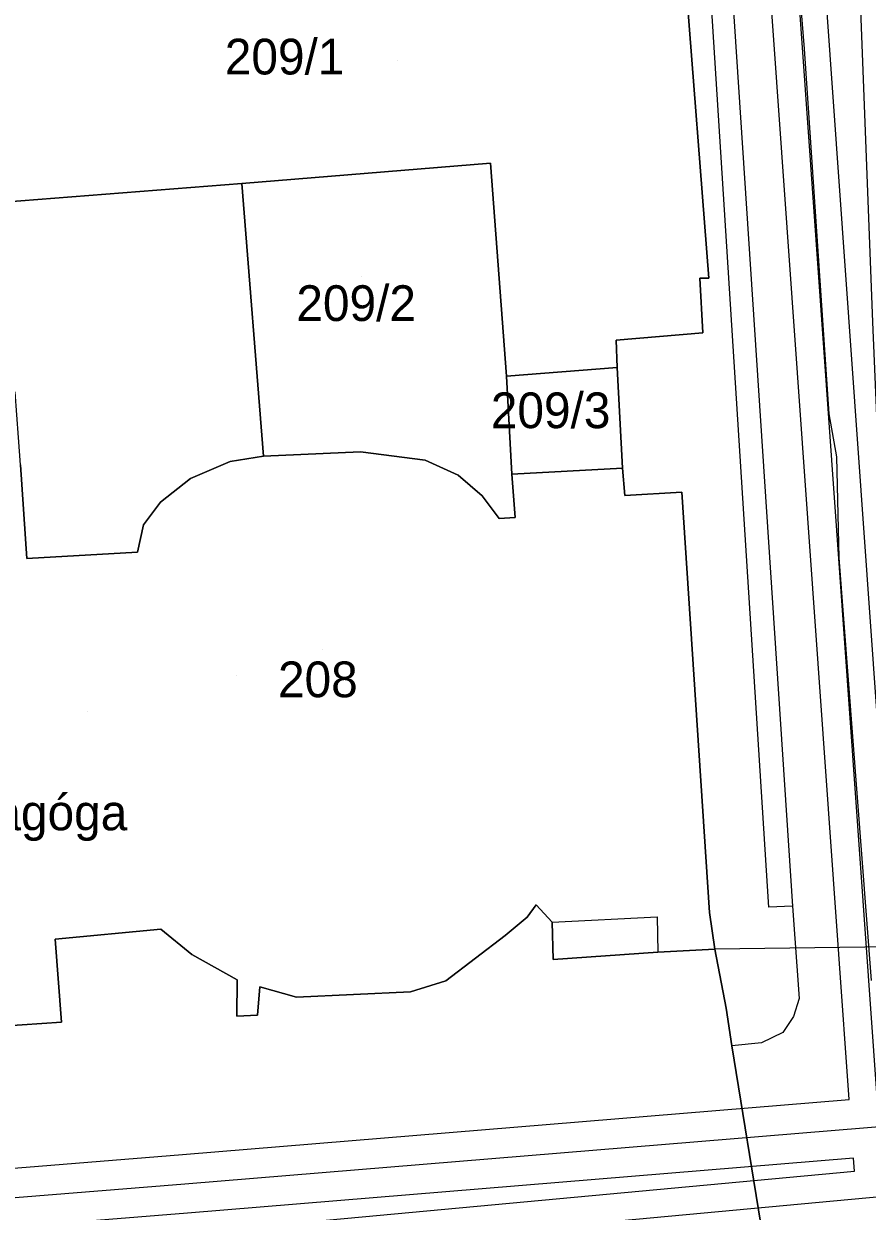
# Model space of a CAD drawing. Extents: x -263423 to -261326, y -1240067 to -1237864.
# Drawn here: x -263080.9 to -263033.7, y -1239967.1 to -1239900.6 of the extents above; entities that cross this region are included whole.
import ezdxf

# ---------------------------------------------------------------- set-up
doc = ezdxf.new("R2010")
doc.units = 0
for name, color, linetype in [('body_kn', 7, 'Continuous'), ('kladpar_druhypozemkov', 7, 'Continuous'), ('kladpar_hranice', 7, 'Continuous'), ('kladpar_parcelnecisla', 7, 'Continuous'), ('kladpar_plochy', 7, 'Continuous'), ('linie', 7, 'Continuous'), ('popisy', 7, 'Continuous'), ('tarchy_linie', 7, 'Continuous'), ('zappar_hrandruhpozemk', 7, 'Continuous'), ('znacky', 7, 'Continuous')]:
    doc.layers.add(name, color=color, linetype=linetype)

msp = doc.modelspace()

# ---------------------------------------------------------------- linework, layer by layer
at = {"layer": 'body_kn'}
for p, q in [((-263037.22, -1239901.99), (-263037.22, -1239901.99)), ((-263054.78, -1239908.4), (-263054.78, -1239908.4)), ((-263054.78, -1239908.4), (-263054.78, -1239908.4)), ((-263068.69, -1239909.54), (-263068.69, -1239909.54)), ((-263043.07, -1239914.83), (-263043.07, -1239914.83)), ((-263042.56, -1239914.83), (-263042.56, -1239914.83)), ((-263042.89, -1239917.89), (-263042.89, -1239917.89)), ((-263047.74, -1239918.31), (-263047.74, -1239918.31)), ((-263047.69, -1239919.84), (-263047.69, -1239919.84)), ((-263047.69, -1239919.84), (-263047.69, -1239919.84)), ((-263053.88, -1239920.32), (-263053.88, -1239920.32)), ((-263040.94, -1239922.75), (-263040.94, -1239922.75)), ((-263035.84, -1239922.42), (-263035.84, -1239922.42)), ((-263067.49, -1239924.79), (-263067.49, -1239924.79)), ((-263062.06, -1239924.56), (-263062.06, -1239924.56)), ((-263035.41, -1239924.83), (-263035.41, -1239924.83)), ((-263069.34, -1239925.1), (-263069.34, -1239925.1)), ((-263058.43, -1239925.02), (-263058.43, -1239925.02)), ((-263047.39, -1239925.46), (-263047.39, -1239925.46)), ((-263071.57, -1239926.04), (-263071.57, -1239926.04)), ((-263056.58, -1239925.86), (-263056.58, -1239925.86)), ((-263053.58, -1239925.81), (-263053.58, -1239925.81)), ((-263044.08, -1239926.81), (-263044.08, -1239926.81)), ((-263073.24, -1239927.37), (-263073.24, -1239927.37)), ((-263055.25, -1239927.01), (-263055.25, -1239927.01)), ((-263047.27, -1239926.99), (-263047.27, -1239926.99)), ((-263053.4, -1239928.23), (-263053.4, -1239928.23)), ((-263074.2, -1239928.64), (-263074.2, -1239928.64)), ((-263054.29, -1239928.29), (-263054.29, -1239928.29)), ((-263074.53, -1239930.17), (-263074.53, -1239930.17)), ((-263080.72, -1239930.52), (-263080.72, -1239930.52)), ((-263035.28, -1239930.48), (-263035.28, -1239930.48)), ((-263052.22, -1239949.92), (-263052.22, -1239949.92)), ((-263039.21, -1239950.04), (-263039.21, -1239950.04)), ((-263037.87, -1239949.98), (-263037.87, -1239949.98)), ((-263052.73, -1239950.61), (-263052.73, -1239950.61)), ((-263045.46, -1239950.59), (-263045.46, -1239950.59)), ((-263042.53, -1239950.34), (-263042.53, -1239950.34)), ((-263073.22, -1239951.28), (-263073.22, -1239951.28)), ((-263051.33, -1239950.88), (-263051.33, -1239950.88)), ((-263051.33, -1239950.88), (-263051.33, -1239950.88)), ((-263079.15, -1239951.83), (-263079.15, -1239951.83)), ((-263053.95, -1239951.63), (-263053.95, -1239951.63)), ((-263071.5, -1239952.69), (-263071.5, -1239952.69)), ((-263045.41, -1239952.56), (-263045.41, -1239952.56)), ((-263042.22, -1239952.39), (-263042.22, -1239952.39)), ((-263051.28, -1239952.98), (-263051.28, -1239952.98)), ((-263068.96, -1239954.11), (-263068.96, -1239954.11)), ((-263057.28, -1239954.16), (-263057.28, -1239954.16)), ((-263067.68, -1239954.5), (-263067.68, -1239954.5)), ((-263059.26, -1239954.79), (-263059.26, -1239954.79)), ((-263065.64, -1239955.08), (-263065.64, -1239955.08)), ((-263037.51, -1239955.15), (-263037.51, -1239955.15)), ((-263068.97, -1239956.15), (-263068.97, -1239956.15)), ((-263067.82, -1239956.09), (-263067.82, -1239956.09)), ((-263041.59, -1239955.7), (-263041.59, -1239955.7)), ((-263037.83, -1239956.17), (-263037.83, -1239956.17)), ((-263078.79, -1239956.48), (-263078.79, -1239956.48)), ((-263038.41, -1239957.06), (-263038.41, -1239957.06)), ((-263041.28, -1239957.81), (-263041.28, -1239957.81)), ((-263039.62, -1239957.63), (-263039.62, -1239957.63)), ((-263034.7, -1239960.81), (-263034.7, -1239960.81)), ((-263072.02, -1239963.89), (-263072.02, -1239963.89)), ((-263034.46, -1239964.1), (-263034.46, -1239964.1)), ((-263034.41, -1239964.83), (-263034.41, -1239964.83)), ((-263071.88, -1239965.53), (-263071.88, -1239965.53))]:
    msp.add_line(p, q, dxfattribs=at)
at = {"layer": 'kladpar_druhypozemkov'}
for p, q in [((-263066.58, -1239901.61), (-263066.58, -1239901.61)), ((-263062, -1239914.73), (-263062, -1239914.73)), ((-263051.1, -1239921.23), (-263051.1, -1239921.23)), ((-263064.2, -1239935.63), (-263064.2, -1239935.63))]:
    msp.add_line(p, q, dxfattribs=at)
at = {"layer": 'kladpar_hranice'}
for points in [[(-263039.54, -1239968.47), (-263041.28, -1239957.81), (-263041.59, -1239955.7), (-263042.22, -1239952.39), (-263042.53, -1239950.34), (-263044.08, -1239926.81), (-263047.27, -1239926.99), (-263047.39, -1239925.46), (-263047.69, -1239919.84), (-263047.74, -1239918.31), (-263042.89, -1239917.89), (-263043.07, -1239914.83), (-263042.56, -1239914.83), (-263043.89, -1239897.8), (-263043.63, -1239897.81), (-263044, -1239894.04), (-263044.38, -1239894.04), (-263045.83, -1239875.29), (-263047.35, -1239856.41), (-263048.79, -1239835.82), (-263049.1, -1239834.16), (-263049.86, -1239831.54)], [(-263043.89, -1239897.8), (-263042.56, -1239914.83), (-263043.07, -1239914.83), (-263042.89, -1239917.89), (-263047.74, -1239918.31), (-263047.69, -1239919.84), (-263053.88, -1239920.32), (-263054.78, -1239908.4), (-263068.69, -1239909.54), (-263082.02, -1239910.58), (-263083.54, -1239910.7), (-263086.15, -1239910.9), (-263086.89, -1239910.96), (-263094.86, -1239911.58), (-263096.4, -1239911.7), (-263097.01, -1239904.94), (-263097.71, -1239905), (-263097.95, -1239901.56), (-263096.67, -1239901.44), (-263096.79, -1239898.95)], [(-263054.78, -1239908.4), (-263053.88, -1239920.32), (-263053.58, -1239925.81), (-263053.4, -1239928.23), (-263054.29, -1239928.29), (-263055.25, -1239927.01), (-263056.58, -1239925.86), (-263058.43, -1239925.02), (-263062.06, -1239924.56), (-263067.49, -1239924.79), (-263068.69, -1239909.54), (-263054.78, -1239908.4)], [(-263081.38, -1239921.21), (-263108.47, -1239923.44), (-263115.04, -1239923.99), (-263115.94, -1239913.22), (-263106.54, -1239912.49), (-263097.53, -1239911.79), (-263096.4, -1239911.7), (-263094.86, -1239911.58), (-263086.89, -1239910.96), (-263086.15, -1239910.9), (-263083.54, -1239910.7), (-263082.02, -1239910.58), (-263068.69, -1239909.54), (-263067.49, -1239924.79), (-263069.34, -1239925.1), (-263071.57, -1239926.04), (-263073.24, -1239927.37), (-263074.2, -1239928.64), (-263074.53, -1239930.17), (-263080.72, -1239930.52), (-263081.08, -1239925.29), (-263081.19, -1239923.76), (-263081.38, -1239921.21)], [(-263047.69, -1239919.84), (-263047.39, -1239925.46), (-263053.58, -1239925.81), (-263053.88, -1239920.32), (-263047.69, -1239919.84)], [(-263081.08, -1239925.29), (-263080.72, -1239930.52), (-263074.53, -1239930.17), (-263074.2, -1239928.64), (-263073.24, -1239927.37), (-263071.57, -1239926.04), (-263069.34, -1239925.1), (-263067.49, -1239924.79), (-263062.06, -1239924.56), (-263058.43, -1239925.02), (-263056.58, -1239925.86), (-263055.25, -1239927.01), (-263054.29, -1239928.29), (-263053.4, -1239928.23), (-263053.58, -1239925.81), (-263047.39, -1239925.46), (-263047.27, -1239926.99), (-263044.08, -1239926.81), (-263042.53, -1239950.34), (-263042.22, -1239952.39), (-263045.41, -1239952.56), (-263051.28, -1239952.98), (-263051.33, -1239950.88), (-263052.22, -1239949.92), (-263052.73, -1239950.61), (-263053.95, -1239951.63), (-263057.28, -1239954.16), (-263059.26, -1239954.79), (-263065.64, -1239955.08), (-263067.68, -1239954.5), (-263067.82, -1239956.09), (-263068.97, -1239956.15), (-263068.96, -1239954.11), (-263071.5, -1239952.69), (-263073.22, -1239951.28), (-263079.15, -1239951.83), (-263078.79, -1239956.48), (-263083.2, -1239956.78)], [(-263083.2, -1239956.78), (-263078.79, -1239956.48), (-263079.15, -1239951.83), (-263073.22, -1239951.28), (-263071.5, -1239952.69), (-263068.96, -1239954.11), (-263068.97, -1239956.15), (-263067.82, -1239956.09), (-263067.68, -1239954.5), (-263065.64, -1239955.08), (-263059.26, -1239954.79), (-263057.28, -1239954.16), (-263053.95, -1239951.63), (-263052.73, -1239950.61), (-263052.22, -1239949.92), (-263051.33, -1239950.88), (-263051.28, -1239952.98), (-263045.41, -1239952.56), (-263042.22, -1239952.39), (-263041.59, -1239955.7), (-263041.28, -1239957.81), (-263039.54, -1239968.47)]]:
    msp.add_lwpolyline(points, dxfattribs=at)
at = {"layer": 'kladpar_plochy'}
for points in [[(-263039.54, -1239968.47), (-263041.28, -1239957.81), (-263041.59, -1239955.7), (-263042.22, -1239952.39), (-263042.53, -1239950.34), (-263044.08, -1239926.81), (-263047.27, -1239926.99), (-263047.39, -1239925.46), (-263047.69, -1239919.84), (-263047.74, -1239918.31), (-263042.89, -1239917.89), (-263043.07, -1239914.83), (-263042.56, -1239914.83), (-263043.89, -1239897.8), (-263043.63, -1239897.81), (-263044, -1239894.04), (-263044.38, -1239894.04), (-263045.83, -1239875.29), (-263047.35, -1239856.41), (-263048.79, -1239835.82), (-263049.1, -1239834.16), (-263049.86, -1239831.54)], [(-263043.89, -1239897.8), (-263042.56, -1239914.83), (-263043.07, -1239914.83), (-263042.89, -1239917.89), (-263047.74, -1239918.31), (-263047.69, -1239919.84), (-263053.88, -1239920.32), (-263054.78, -1239908.4), (-263068.69, -1239909.54), (-263082.02, -1239910.58), (-263083.54, -1239910.7), (-263086.15, -1239910.9), (-263086.89, -1239910.96), (-263094.86, -1239911.58), (-263096.4, -1239911.7), (-263097.01, -1239904.94), (-263097.71, -1239905), (-263097.95, -1239901.56), (-263096.67, -1239901.44), (-263096.79, -1239898.95)], [(-263081.08, -1239925.29), (-263080.72, -1239930.52), (-263074.53, -1239930.17), (-263074.2, -1239928.64), (-263073.24, -1239927.37), (-263071.57, -1239926.04), (-263069.34, -1239925.1), (-263067.49, -1239924.79), (-263062.06, -1239924.56), (-263058.43, -1239925.02), (-263056.58, -1239925.86), (-263055.25, -1239927.01), (-263054.29, -1239928.29), (-263053.4, -1239928.23), (-263053.58, -1239925.81), (-263047.39, -1239925.46), (-263047.27, -1239926.99), (-263044.08, -1239926.81), (-263042.53, -1239950.34), (-263042.22, -1239952.39), (-263045.41, -1239952.56), (-263051.28, -1239952.98), (-263051.33, -1239950.88), (-263052.22, -1239949.92), (-263052.73, -1239950.61), (-263053.95, -1239951.63), (-263057.28, -1239954.16), (-263059.26, -1239954.79), (-263065.64, -1239955.08), (-263067.68, -1239954.5), (-263067.82, -1239956.09), (-263068.97, -1239956.15), (-263068.96, -1239954.11), (-263071.5, -1239952.69), (-263073.22, -1239951.28), (-263079.15, -1239951.83), (-263078.79, -1239956.48), (-263083.2, -1239956.78)], [(-263083.2, -1239956.78), (-263078.79, -1239956.48), (-263079.15, -1239951.83), (-263073.22, -1239951.28), (-263071.5, -1239952.69), (-263068.96, -1239954.11), (-263068.97, -1239956.15), (-263067.82, -1239956.09), (-263067.68, -1239954.5), (-263065.64, -1239955.08), (-263059.26, -1239954.79), (-263057.28, -1239954.16), (-263053.95, -1239951.63), (-263052.73, -1239950.61), (-263052.22, -1239949.92), (-263051.33, -1239950.88), (-263051.28, -1239952.98), (-263045.41, -1239952.56), (-263042.22, -1239952.39), (-263041.59, -1239955.7), (-263041.28, -1239957.81), (-263039.54, -1239968.47)]]:
    msp.add_lwpolyline(points, dxfattribs=at)
for points in [[(-263054.78, -1239908.4), (-263053.88, -1239920.32), (-263053.58, -1239925.81), (-263053.4, -1239928.23), (-263054.29, -1239928.29), (-263055.25, -1239927.01), (-263056.58, -1239925.86), (-263058.43, -1239925.02), (-263062.06, -1239924.56), (-263067.49, -1239924.79), (-263068.69, -1239909.54)], [(-263081.38, -1239921.21), (-263108.47, -1239923.44), (-263115.04, -1239923.99), (-263115.94, -1239913.22), (-263106.54, -1239912.49), (-263097.53, -1239911.79), (-263096.4, -1239911.7), (-263094.86, -1239911.58), (-263086.89, -1239910.96), (-263086.15, -1239910.9), (-263083.54, -1239910.7), (-263082.02, -1239910.58), (-263068.69, -1239909.54), (-263067.49, -1239924.79), (-263069.34, -1239925.1), (-263071.57, -1239926.04), (-263073.24, -1239927.37), (-263074.2, -1239928.64), (-263074.53, -1239930.17), (-263080.72, -1239930.52), (-263081.08, -1239925.29), (-263081.19, -1239923.76)], [(-263047.69, -1239919.84), (-263047.39, -1239925.46), (-263053.58, -1239925.81), (-263053.88, -1239920.32)]]:
    msp.add_lwpolyline(points, close=True, dxfattribs=at)
at = {"layer": 'linie'}
msp.add_lwpolyline([(-263024.03, -1239952.15), (-263042.22, -1239952.39), (-263045.41, -1239952.56), (-263051.28, -1239952.98), (-263051.33, -1239950.88), (-263052.22, -1239949.92), (-263052.73, -1239950.61), (-263053.95, -1239951.63), (-263057.28, -1239954.16), (-263059.26, -1239954.79), (-263065.64, -1239955.08), (-263067.68, -1239954.5), (-263067.82, -1239956.09), (-263068.97, -1239956.15), (-263068.96, -1239954.11), (-263071.5, -1239952.69), (-263073.22, -1239951.28), (-263079.15, -1239951.83), (-263078.79, -1239956.48), (-263083.2, -1239956.78)], dxfattribs=at)
at = {"layer": 'tarchy_linie'}
for points in [[(-263105.75, -1239722.4), (-263102.83, -1239729.79), (-263096.83, -1239743.14), (-263093.25, -1239749.19), (-263091.16, -1239751.8), (-263086.58, -1239758.39), (-263074.11, -1239775.07), (-263059.24, -1239795.91), (-263045.55, -1239814.04), (-263044.65, -1239815.33), (-263044.32, -1239816.33), (-263043.56, -1239822.7), (-263042.71, -1239822.6), (-263040.43, -1239858.55), (-263038.95, -1239880.76), (-263037.22, -1239901.99), (-263035.84, -1239922.42), (-263035.41, -1239924.83), (-263035.28, -1239930.48), (-263033.47, -1239954.15)], [(-263091.69, -1239751.83), (-263081.84, -1239764.83), (-263043.91, -1239817.53), (-263043.35, -1239822.73), (-263042.81, -1239822.68), (-263040.4, -1239858.87), (-263032.77, -1239966.22)], [(-263032.71, -1240004.13), (-263034.24, -1239967.9), (-263141.95, -1239977.89), (-263141.99, -1239976.76), (-263142, -1239976.35), (-263142.03, -1239974.81), (-263034.41, -1239964.83), (-263034.46, -1239964.1), (-263071.74, -1239967.17), (-263113, -1239970.5), (-263142.06, -1239973.41), (-263142.09, -1239971.76), (-263142.12, -1239970.1), (-263113.26, -1239967.22), (-263072.02, -1239963.89), (-263034.7, -1239960.81), (-263041.94, -1239858.97), (-263043.84, -1239830.4), (-263079.55, -1239832.65), (-263160.09, -1239838.14), (-263160.09, -1239836.48), (-263160.1, -1239834.82), (-263079.77, -1239829.35)], [(-263035.8, -1239829.9), (-263035.12, -1239872.61), (-263033.41, -1239917.29), (-263031.55, -1239960.55), (-263031.63, -1239960.55), (-263038.86, -1239858.77), (-263040.77, -1239830.21), (-263035.8, -1239829.9)], [(-263142.09, -1239971.76), (-263113.13, -1239968.86), (-263071.88, -1239965.53), (-263029.83, -1239962.06), (-262987.48, -1239958.22), (-262956.48, -1239955.32), (-262944.89, -1239954.43), (-262902.79, -1239950.4), (-262859.08, -1239946.41), (-262815.45, -1239942.96)], [(-263142, -1239976.35), (-263032.77, -1239966.22), (-262901.51, -1239953.72), (-262809.55, -1239945.43)]]:
    msp.add_lwpolyline(points, dxfattribs=at)
at = {"layer": 'zappar_hrandruhpozemk'}
for p, q in [((-263051.33, -1239950.88), (-263045.46, -1239950.59)), ((-263045.46, -1239950.59), (-263045.41, -1239952.56)), ((-263037.83, -1239956.17), (-263038.41, -1239957.06))]:
    msp.add_line(p, q, dxfattribs=at)
for points in [[(-263040.94, -1239922.75), (-263043.44, -1239883.4), (-263046.62, -1239835.7)], [(-263045.41, -1239835.7), (-263041.57, -1239893.93), (-263037.87, -1239949.98)], [(-263037.87, -1239949.98), (-263039.21, -1239950.04), (-263040.94, -1239922.75)], [(-263037.87, -1239949.98), (-263037.51, -1239955.15), (-263037.83, -1239956.17)], [(-263038.41, -1239957.06), (-263039.62, -1239957.63), (-263041.28, -1239957.81)]]:
    msp.add_lwpolyline(points, dxfattribs=at)
at = {"layer": 'znacky'}
for p, q in [((-263060.01, -1239902.67), (-263060.01, -1239902.67)), ((-263069.02, -1239937.1), (-263069.02, -1239937.1)), ((-263077.34, -1239939.07), (-263077.34, -1239939.07))]:
    msp.add_line(p, q, dxfattribs=at)

# ---------------------------------------------------------------- texts
at = {"layer": 'kladpar_parcelnecisla'}
for s, p in [('209/1', (-263069.648, -1239903.43)), ('209/2', (-263065.644, -1239917.23)), ('209/3', (-263054.76, -1239923.23)), ('208', (-263066.671, -1239938.29))]:
    msp.add_text(s, height=2, dxfattribs=at).set_placement(p)
at = {"layer": 'popisy'}
msp.add_text('Synagóga', height=2, dxfattribs=at).set_placement((-263087.151, -1239945.74))

doc.saveas('drawing.dxf')
